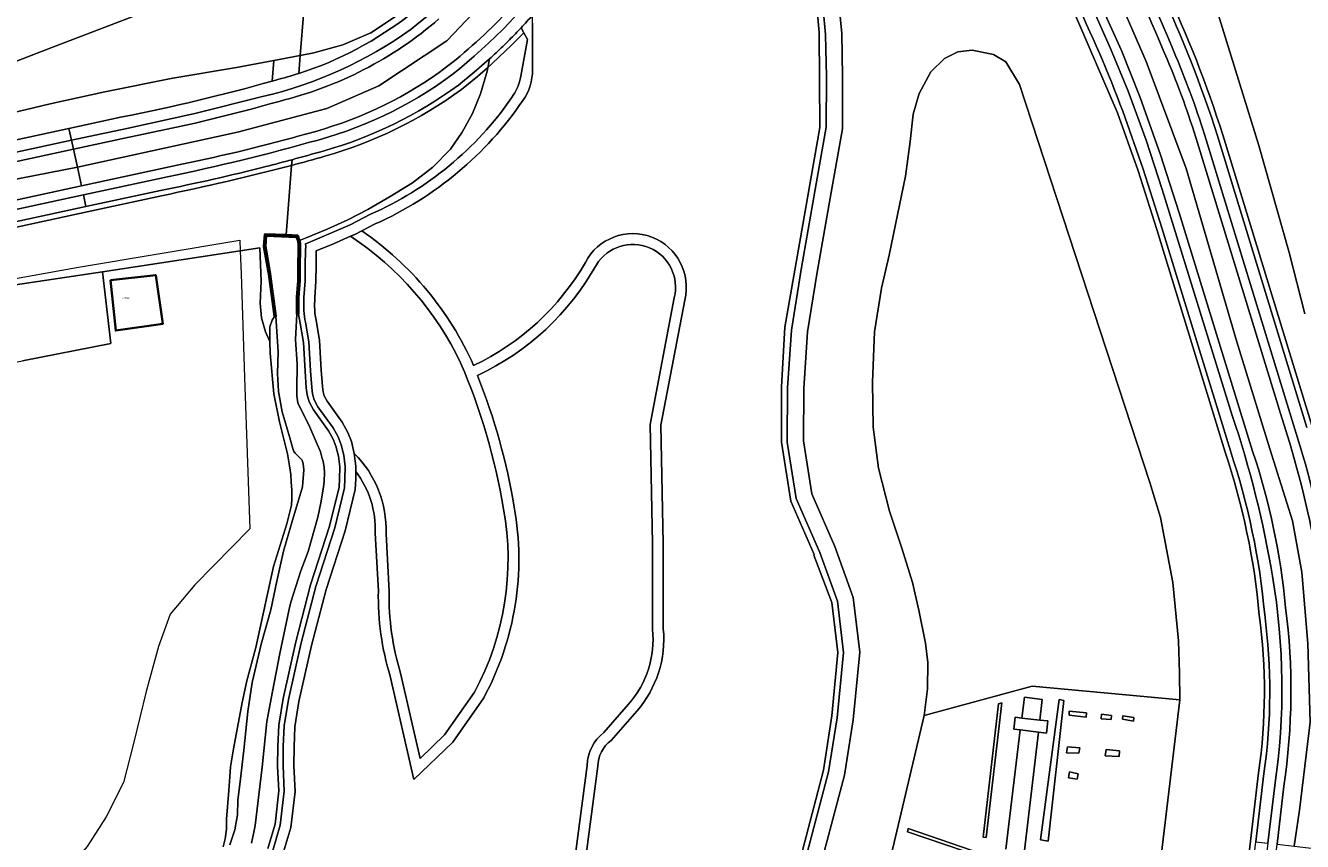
# Model space of a CAD drawing. Header units: metres. Extents: x 197700 to 204338, y 317132 to 325229.
# Tile 475 of 656: x 201886 to 202123, y 319194 to 319345. Entities that reach past the tile are written whole.
import ezdxf
from ezdxf.enums import TextEntityAlignment as Align

# ---------------------------------------------------------------- set-up
doc = ezdxf.new("R2010")
doc.units = ezdxf.units.M
for name, color, linetype, lineweight in [('B-WE-GK-KADEMUUR-GV', 150, 'Continuous', 35), ('B-WE-GR-BEPLANTING_CULTUUR_BOSPLANTSOEN-GV', 90, 'Continuous', 18), ('B-WE-GR-BEPLANTING_CULTUUR_HEESTERS-GV', 90, 'Continuous', 18), ('B-WE-GR-BOS_LOOF-GV', 40, 'Continuous', 13), ('B-WE-IE-TERREINAFSCHEIDING_KUNSTMATIG_HEKWERK-G', 20, 'IE-TERREINAFSCHEIDING-KUNSTMATIG', 18), ('B-WE-OG-BEBOUWING-GV', 7, 'Continuous', 35), ('B-WE-OG-BEBOUWING-T18', 10, 'Continuous', 18), ('B-WE-OG-TERREIN_CULTUURSCHEIDING-GV', 7, 'Continuous', 18), ('B-WE-OG-WATER-GV', 130, 'Continuous', 18), ('B-WE-OG-WATER_SLOOT-GV', 120, 'Continuous', 18), ('B-WE-OG-WEG-GV', 7, 'Continuous', 18), ('B-WE-VH-ONVERHARD-GV', 252, 'Continuous', 18), ('B-WE-VH-VERHARDING_ASFALT-GV', 252, 'Continuous', 18), ('B-WE-VH-VERHARDING_FUNDERING_ZAND-GV', 7, 'Continuous', 18), ('B-WE-VH-VERHARDING_GESLOTEN-GV', 252, 'Continuous', 18), ('B-WE-VH-VERHARDING_OPEN-GV', 252, 'Continuous', 18), ('B-WE-VH-VERHARDING_SIERBESTRATING-GV', 252, 'Continuous', 18), ('B-WE-VH-VERHARDING_TEGEL-GV', 252, 'Continuous', 18)]:
    doc.layers.add(name, color=color, linetype=linetype, lineweight=lineweight)
doc.styles.add('NLCS-ISO-M200-T18', font='NLCS-ISO.ttf', dxfattribs={"height": 0.36})
doc.linetypes.add('IE-TERREINAFSCHEIDING-KUNSTMATIG', pattern='A,4,[82,NLCS.SHX,S=0.75,R=90,X=0,Y=0],4,-2', length=10)

msp = doc.modelspace()

# ---------------------------------------------------------------- linework, layer by layer
at = {"layer": 'B-WE-GK-KADEMUUR-GV'}
msp.add_lwpolyline([(201937.123, 319305.157), (201937.091, 319305.308), (201936.811, 319306.093), (201934.646, 319306.189), (201930.699, 319306.363), (201930.518, 319304.055), (201931.421, 319298.907), (201932.469, 319291.058), (201932.766, 319291.098), (201931.718, 319298.953), (201930.82, 319304.069), (201930.975, 319306.051), (201936.597, 319305.802), (201936.802, 319305.226), (201936.929, 319304.627), (201936.977, 319304.018), (201936.943, 319303.409), (201936.895, 319300.581), (201936.868, 319297.75), (201936.664, 319294.624), (201936.622, 319291.491), (201936.922, 319291.487), (201936.964, 319294.613), (201937.168, 319297.739), (201937.195, 319300.577), (201937.243, 319303.399), (201937.278, 319304.021), (201937.227, 319304.671)], close=True, dxfattribs=at)
at = {"layer": 'B-WE-GR-BEPLANTING_CULTUUR_BOSPLANTSOEN-GV'}
for points in [[(201882.063, 319328.411), (201890.858, 319330.546), (201901.017, 319332.751), (201913.608, 319335.27), (201925.449, 319337.281), (201932.371, 319338.59), (201937.286, 319339.52), (201938.604, 319356.163), (201934.223, 319356.46), (201933.955, 319356.394), (201933.934, 319356.48), (201933.709, 319356.495), (201933.719, 319356.625), (201909.686, 319347.972), (201906.399, 319346.788), (201891.954, 319341.3), (201871.261, 319333.316)], [(201926.129, 319303.226), (201929.768, 319303.778), (201930.021, 319297.64), (201929.85, 319293.502), (201930.084, 319290.822), (201930.842, 319288.221), (201931.653, 319286.396), (201931.633, 319289.129), (201932.059, 319290.366), (201932.469, 319291.058), (201931.421, 319298.907), (201930.518, 319304.055), (201930.699, 319306.363), (201934.646, 319306.189), (201935.669, 319319.105)], [(201911.55, 319313.478), (201897.717, 319310.476), (201776.911, 319284.257)], [(201778.629, 319284.184), (201781.392, 319284.217), (201826.646, 319289.56), (201841.151, 319290.956), (201851.48, 319291.632), (201855.395, 319291.464), (201855.511, 319291.47), (201862.079, 319291.785), (201863.52, 319292.256), (201863.694, 319292.613), (201863.588, 319293.36), (201876.055, 319295.678), (201900.59, 319299.356), (201926.129, 319303.226)]]:
    msp.add_lwpolyline(points, dxfattribs=at)
msp.add_lwpolyline([(201935.669, 319319.105, -0.0133703), (201911.55, 319313.478)], format="xyb", dxfattribs=at)
at = {"layer": 'B-WE-GR-BEPLANTING_CULTUUR_HEESTERS-GV'}
for points in [[(202078.991, 319219.781), (202078.14, 319219.968), (202074.672, 319193.887), (202076.058, 319193.675)], [(202064.582, 319194.34), (202067.502, 319219.319), (202066.877, 319219.137), (202063.986, 319194.41)], [(202079.97, 319217.815), (202079.939, 319217.069), (202083.12, 319216.663), (202083.177, 319217.462)], [(202085.989, 319217.235), (202085.88, 319216.389), (202087.764, 319216.276), (202087.805, 319216.997)], [(202089.903, 319216.925), (202089.844, 319216.33), (202091.89, 319215.959), (202091.962, 319216.64)], [(202079.647, 319211.207), (202079.459, 319210.083), (202081.782, 319210.014), (202081.97, 319210.974)], [(202086.828, 319210.714), (202086.641, 319209.531), (202089.226, 319209.375), (202089.332, 319210.462)], [(202080.05, 319206.522), (202079.836, 319205.441), (202081.44, 319205.165), (202081.665, 319206.171)]]:
    msp.add_lwpolyline(points, close=True, dxfattribs=at)
at = {"layer": 'B-WE-GR-BOS_LOOF-GV'}
for points in [[(201994.889, 319116.089), (202008.026, 319114.552), (202014.22, 319131.024), (202017.655, 319142.955), (202034.363, 319206.823), (202035.93, 319216.915), (202037.033, 319228.697), (202035.929, 319237.998), (202032.563, 319246.754), (202032.617, 319246.877), (202028.319, 319256.8), (202026.576, 319267.728), (202026.575, 319277.99), (202027.214, 319289.092), (202033.72, 319326.141), (202033.544, 319343.785), (202032.557, 319354.924), (202032.092, 319369.842), (202032.142, 319375.073), (202032.409, 319384.064)], [(202036.397, 319383.79), (202036.385, 319383.34), (202036.198, 319370.539), (202036.162, 319368.114), (202036.855, 319353.083), (202037.763, 319343.601), (202037.904, 319335.581), (202037.893, 319325.92), (202035.802, 319314.095), (202033.214, 319299.272), (202031.402, 319288.181), (202030.706, 319277.72), (202030.665, 319267.954), (202032.191, 319258.14), (202036.458, 319248.357), (202039.888, 319238.91), (202041.094, 319228.741), (202039.891, 319216.201), (202038.243, 319205.9), (202034.233, 319190.741), (202031.188, 319178.776), (202022.891, 319141.125)], [(202128.503, 319377.661), (202123.117, 319376.441), (202117.036, 319375.851), (202112.947, 319375.362), (202108.91, 319374.872), (202106.384, 319374.205), (202104.568, 319373.23), (202102.766, 319371.531), (202102.146, 319368.649), (202103.1, 319364.975), (202107.884, 319346.373), (202115.176, 319322.819), (202120.803, 319302.944), (202123.694, 319291.535)], [(202123.694, 319291.535), (202120.803, 319302.944), (202115.176, 319322.819), (202107.884, 319346.373), (202103.1, 319364.975), (202102.146, 319368.649), (202102.766, 319371.531), (202104.568, 319373.23), (202106.384, 319374.205), (202108.91, 319374.872), (202112.947, 319375.362), (202117.036, 319375.851), (202123.117, 319376.441), (202128.503, 319377.661)], [(201938.604, 319356.163), (201937.286, 319339.52), (201939.784, 319339.992), (201945.17, 319341.502), (201950.35, 319343.682), (201955.535, 319347.121)], [(202108.923, 319265.846), (202096.215, 319307.203), (202092.744, 319318.077), (202088.954, 319328.851), (202079.791, 319350.12)], [(201980.378, 319345.479), (201980.378, 319336.864)], [(201978.204, 319335.673), (201979.46, 319342.474), (201978.77, 319343.731)], [(202053.08, 319217.026), (202053.705, 319221.917), (202053.71, 319226.804), (202053.329, 319230.443), (202052.054, 319236.528), (202050.888, 319241.695), (202048.941, 319248.035), (202046.613, 319254.911), (202044.563, 319262.893), (202043.584, 319270.485), (202043.473, 319278.846), (202043.87, 319288.241), (202045.116, 319296.33), (202046.576, 319302.471), (202048.089, 319309.921), (202049.582, 319317.096), (202050.45, 319323.515), (202051.047, 319328.598), (202052.125, 319332.43), (202054.284, 319336.498), (202056.828, 319338.923), (202059.324, 319340.197), (202061.94, 319340.506), (202065.949, 319339.666), (202068.194, 319338.312), (202070.769, 319334.143), (202094.921, 319260.27), (202096.89, 319253.759), (202099.218, 319241.699), (202100.246, 319230.845), (202100.465, 319224.912), (202100.479, 319219.88), (202094.486, 319169.739)], [(201972.091, 319337.29), (201972.006, 319336.841), (201971.861, 319336.168), (201970.752, 319332.397), (201969.226, 319328.723), (201967.334, 319325.252), (201965.128, 319322.093), (201961.902, 319318.759), (201958.1, 319315.876), (201953.988, 319313.309), (201949.834, 319310.922), (201946.111, 319308.997), (201942.258, 319307.295), (201938.353, 319305.683), (201937.123, 319305.157), (201937.227, 319304.671), (201937.278, 319304.021), (201937.243, 319303.399), (201937.195, 319300.577), (201937.168, 319297.739), (201936.964, 319294.613), (201936.922, 319291.487), (201937.268, 319289.808), (201937.859, 319286.251), (201938.184, 319280.892), (201938.395, 319277.811), (201938.551, 319276.491), (201938.913, 319275.199), (201939.704, 319273.756), (201942.54, 319269.846), (201943.398, 319268.287), (201943.89, 319266.971), (201944.348, 319265.11), (201944.588, 319263.131), (201944.57, 319260.955), (201944.508, 319259.4), (201942.701, 319252.128), (201939.18, 319241.226), (201936.459, 319230.694), (201934.088, 319220.166), (201933.269, 319215.171), (201933.113, 319211.258), (201933.071, 319207.618), (201933.305, 319202.982), (201932.59, 319196.832), (201931.241, 319192.307)], [(201934.646, 319306.189), (201936.811, 319306.093), (201937.091, 319305.308), (201937.123, 319305.157), (201938.353, 319305.683), (201942.258, 319307.295), (201946.111, 319308.997), (201949.834, 319310.922), (201953.988, 319313.309), (201958.1, 319315.876), (201961.902, 319318.759), (201965.128, 319322.093), (201967.334, 319325.252), (201969.226, 319328.723), (201970.752, 319332.397), (201971.861, 319336.168), (201972.006, 319336.841), (201972.091, 319337.29), (201970.192, 319335.63), (201967.217, 319333.216)], [(202108.467, 319324.785), (202125.086, 319270.625)], [(201935.669, 319319.105), (201934.646, 319306.189)], [(201937.938, 319292.67), (201937.964, 319294.574), (201938.168, 319297.702), (201938.195, 319300.564), (201938.243, 319303.362), (201938.28, 319304.032), (201938.24, 319304.547), (201938.74, 319304.761), (201942.651, 319306.375), (201946.543, 319308.095), (201950.313, 319310.044)], [(201951.18, 319308.241), (201948.69, 319306.953)], [(201946.613, 319305.939), (201943.437, 319304.536), (201940.24, 319303.217), (201940.195, 319300.537), (201940.167, 319297.627), (201939.963, 319294.495), (201939.941, 319292.86)], [(201922.985, 319192.627), (201923.339, 319194.093), (201923.575, 319195.915), (201923.603, 319197.757), (201924.034, 319203.081), (201924.182, 319205.696), (201924.314, 319207.482), (201924.914, 319210.815), (201926.512, 319219.397), (201927.371, 319223.401), (201929.025, 319229.623), (201930.845, 319237.827), (201932.31, 319244.658), (201934.777, 319252.546), (201935.354, 319254.785), (201935.63, 319256.031), (201935.733, 319257.23), (201935.717, 319258.842), (201935.587, 319260.349), (201935.505, 319261.73), (201935.293, 319263.328), (201934.892, 319265.569), (201933.417, 319271.507), (201932.377, 319276.679), (201931.669, 319284.236), (201931.653, 319286.396), (201930.842, 319288.221), (201930.084, 319290.822), (201929.85, 319293.502), (201930.021, 319297.64), (201929.768, 319303.778), (201926.129, 319303.226), (201900.59, 319299.356), (201902.11, 319286.046), (201885.721, 319282.84)], [(202002.652, 319232.993), (202002.652, 319248.92), (202002.197, 319271.035), (202006.675, 319294.525)], [(202008.629, 319294.092), (202004.201, 319270.867), (202004.652, 319248.941), (202004.652, 319233.091)], [(201940.146, 319290.708), (201940.218, 319290.357), (201940.844, 319286.589), (201941.178, 319281.085), (201941.383, 319278.09), (201941.503, 319277.075), (201941.709, 319276.34), (201942.244, 319275.364), (201945.078, 319271.456), (201946.132, 319269.542), (201946.761, 319267.858), (201947.304, 319265.652)], [(201932.181, 319191.96), (201933.573, 319196.63), (201934.308, 319202.949), (201934.071, 319207.637), (201934.113, 319211.232), (201934.266, 319215.07), (201935.07, 319219.975), (201937.431, 319230.459), (201940.141, 319240.947), (201943.663, 319251.853), (201945.503, 319259.258), (201945.57, 319260.931), (201945.588, 319263.187), (201945.333, 319265.29), (201944.847, 319267.267), (201944.309, 319268.705), (201943.386, 319270.383), (201940.551, 319274.292), (201939.845, 319275.579), (201939.535, 319276.686), (201939.391, 319277.904), (201939.182, 319280.956), (201938.854, 319286.364), (201938.251, 319289.991), (201938.143, 319290.517)], [(201947.581, 319262.312), (201947.57, 319260.883), (201947.493, 319258.974), (201945.588, 319251.304), (201942.062, 319240.389), (201939.375, 319229.989), (201937.034, 319219.593), (201936.259, 319214.867), (201936.112, 319211.181), (201936.072, 319207.676), (201936.314, 319202.884), (201935.54, 319196.226), (201934.061, 319191.266)], [(201951.769, 319240.08), (201951.179, 319250.849)], [(201953.188, 319250.739), (201953.768, 319240.037)], [(201955.891, 319224.884), (201959.519, 319208.993), (201964.066, 319213.379), (201969.608, 319221.343)], [(201971.315, 319220.293), (201965.596, 319212.076), (201958.356, 319205.092), (201953.98, 319224.294)], [(201993.64, 319213.819), (201998.211, 319219.13)], [(201999.721, 319217.818), (201994.999, 319212.331)], [(202053.646, 319132.461), (202060.052, 319131.34), (202057.812, 319132.035), (202036.409, 319138.671), (202042.636, 319173.005), (202053.08, 319217.026)], [(201984.141, 319122.601), (201983.815, 319157.104), (201990.515, 319207.731)], [(201992.515, 319207.594), (201985.816, 319156.982), (201986.133, 319123.55)], [(202103.518, 319107.626), (202113.62, 319193.67), (202115.11, 319206.363)]]:
    msp.add_lwpolyline(points, dxfattribs=at)
for points in [[(202097.762, 319352.073, -0.0335057), (202108.467, 319324.785)], [(201978.77, 319343.731, -0.0069832), (201976.805, 319341.708)], [(201976.805, 319341.708, -0.0041781), (201972.091, 319337.29)], [(201980.378, 319336.864, -0.1536379), (201978.576, 319331.138)], [(201976.503, 319331.67, 0.1101319), (201978.204, 319335.673)], [(201967.217, 319333.216, -0.0896607), (201941.831, 319320.815)], [(201950.313, 319310.044, 0.1394208), (201976.503, 319331.67)], [(201978.576, 319331.138, -0.139295), (201951.18, 319308.241)], [(201941.831, 319320.815, -0.0043027), (201935.669, 319319.105)], [(201967.038, 319282.448, 0.1375843), (201946.613, 319305.939)], [(201948.69, 319306.953, -0.1387849), (201969.453, 319281.979)], [(201990.183, 319301.104, -0.8878325), (202008.629, 319294.092)], [(202006.675, 319294.525, 0.8590527), (201992.238, 319300.674)], [(201969.453, 319281.979, 0.1526223), (201990.183, 319301.104)], [(201992.238, 319300.674, -0.1568026), (201970.171, 319280.106)], [(201938.143, 319290.517, -0.054249), (201937.938, 319292.67)], [(201939.941, 319292.86, 0.0544933), (201940.146, 319290.708)], [(201975.014, 319255.32, 0.0603166), (201967.038, 319282.448)], [(201970.171, 319280.106, -0.0532172), (201976.984, 319255.662)], [(201947.304, 319265.652, -0.207778), (201953.188, 319250.739)], [(202115.253, 319235.625, 0.0582533), (202108.923, 319265.846)], [(201951.179, 319250.849, 0.1738793), (201947.581, 319262.312)], [(201969.608, 319221.343, 0.1696711), (201975.014, 319255.32)], [(201976.984, 319255.662, -0.170141), (201971.315, 319220.293)], [(201953.98, 319224.294, -0.0804968), (201951.769, 319240.08)], [(201953.768, 319240.037, 0.0804662), (201955.891, 319224.884)], [(202115.11, 319206.363, 0.0695448), (202115.253, 319235.625)], [(201998.211, 319219.13, 0.2080407), (202002.652, 319232.993)], [(202004.652, 319233.091, -0.2065811), (201999.721, 319217.818)], [(201990.515, 319207.731, -0.2341101), (201993.64, 319213.819)], [(201994.999, 319212.331, 0.2491067), (201992.515, 319207.594)]]:
    msp.add_lwpolyline(points, format="xyb", dxfattribs=at)
for points in [[(202100.479, 319219.88), (202100.465, 319224.912), (202100.246, 319230.845), (202099.218, 319241.699), (202096.89, 319253.759), (202094.921, 319260.27), (202070.769, 319334.143), (202068.194, 319338.312), (202065.949, 319339.666), (202061.94, 319340.506), (202059.324, 319340.197), (202056.828, 319338.923), (202054.284, 319336.498), (202052.125, 319332.43), (202051.047, 319328.598), (202050.45, 319323.515), (202049.582, 319317.096), (202048.089, 319309.921), (202046.576, 319302.471), (202045.116, 319296.33), (202043.87, 319288.241), (202043.473, 319278.846), (202043.584, 319270.485), (202044.563, 319262.893), (202046.613, 319254.911), (202048.941, 319248.035), (202050.888, 319241.695), (202052.054, 319236.528), (202053.329, 319230.443), (202053.71, 319226.804), (202053.705, 319221.917), (202053.08, 319217.026), (202073.109, 319222.459)], [(201902.053, 319297.81), (201910.448, 319298.743), (201911.765, 319289.667), (201903.04, 319288.439)]]:
    msp.add_lwpolyline(points, close=True, dxfattribs=at)
at = {"layer": 'B-WE-IE-TERREINAFSCHEIDING_KUNSTMATIG_HEKWERK-G'}
for points in [[(201855.511, 319291.47), (201855.387, 319293.43), (201865.451, 319295.087), (201876.805, 319296.741), (201896.124, 319300.203), (201926.059, 319305.232), (201926.129, 319303.226)], [(201926.129, 319303.226), (201926.276, 319298.999)], [(201926.276, 319298.999), (201926.946, 319279.735), (201927.885, 319251.667), (201917.721, 319241.238), (201913.141, 319235.828), (201910.962, 319229.773), (201908.684, 319221.424), (201906.316, 319211.816), (201904.453, 319204.545), (201901.254, 319198.206), (201897.752, 319192.663), (201886.265, 319179.461), (201882.435, 319177.888), (201879.405, 319177.894), (201854.222, 319178.845)], [(202100.479, 319219.88), (202073.109, 319222.459), (202053.08, 319217.026)], [(202090.185, 319131.114), (202094.486, 319169.739), (202100.479, 319219.88)], [(202053.08, 319217.026), (202042.636, 319173.005), (202036.409, 319138.671), (202057.812, 319132.035)]]:
    msp.add_lwpolyline(points, dxfattribs=at)
at = {"layer": 'B-WE-OG-BEBOUWING-GV'}
msp.add_lwpolyline([(201902.053, 319297.81), (201903.04, 319288.439), (201911.765, 319289.667), (201910.448, 319298.743)], close=True, dxfattribs=at)
at = {"layer": 'B-WE-OG-TERREIN_CULTUURSCHEIDING-GV'}
for points in [[(201986.839, 319383.77), (201986.575, 319383.861), (201982.638, 319379.034), (201981.612, 319377.715), (201965.712, 319357.275), (201960.384, 319351.318), (201955.535, 319347.121), (201950.35, 319343.682), (201945.17, 319341.502), (201939.784, 319339.992), (201937.286, 319339.52), (201937.021, 319336.177)], [(202032.434, 319384.891), (202032.409, 319384.064), (202032.142, 319375.073), (202032.092, 319369.842), (202032.557, 319354.924), (202033.544, 319343.785), (202033.72, 319326.141), (202027.214, 319289.092), (202026.575, 319277.99), (202026.576, 319267.728), (202028.319, 319256.8), (202032.617, 319246.877), (202032.563, 319246.754), (202035.929, 319237.998), (202037.033, 319228.697), (202035.93, 319216.915), (202034.363, 319206.823), (202017.655, 319142.955)], [(202031.33, 319191.495), (202035.305, 319206.522), (202036.914, 319216.582), (202038.077, 319228.707), (202036.95, 319238.212), (202033.671, 319247.244), (202029.286, 319257.296), (202027.664, 319267.729), (202027.707, 319277.825), (202028.418, 319288.523), (202030.256, 319299.772), (202032.847, 319314.614), (202034.893, 319326.185), (202034.904, 319335.557), (202034.765, 319343.431), (202033.861, 319352.871), (202033.161, 319368.067), (202033.197, 319370.539), (202033.386, 319383.403), (202033.427, 319384.894)], [(202079.791, 319350.12), (202088.954, 319328.851), (202092.744, 319318.077), (202096.215, 319307.203), (202108.923, 319265.846)], [(202084.145, 319348.576), (202087.658, 319340.774), (202090.898, 319332.854), (202094.235, 319323.797), (202097.249, 319314.629), (202110.247, 319272.673)], [(202114.01, 319266.062), (202100.395, 319310.312), (202096.946, 319321.053), (202093.165, 319331.683), (202089.649, 319340.418), (202085.811, 319349.016)], [(201978.77, 319343.731), (201978.264, 319344.653)], [(201932.085, 319334.769), (201932.371, 319338.59), (201925.449, 319337.281), (201913.608, 319335.27), (201901.017, 319332.751), (201890.858, 319330.546), (201882.063, 319328.411), (201871.737, 319325.591), (201860.75, 319322.695), (201846.764, 319318.941), (201834.725, 319315.598), (201813.092, 319310.542), (201786.763, 319304.17), (201806.797, 319310.847), (201812.48, 319312.757), (201836.315, 319320.768), (201836.463, 319321.3), (201829.251, 319318.951), (201812.114, 319314.079), (201800.518, 319310.783), (201786.725, 319306.832), (201783.825, 319305.463), (201781.352, 319303.547)], [(201937.021, 319336.177), (201937.286, 319339.52), (201932.371, 319338.59), (201932.085, 319334.769), (201932.726, 319334.952)], [(201967.217, 319333.216), (201970.192, 319335.63), (201972.091, 319337.29), (201972.135, 319337.519), (201972.258, 319338.199), (201972.384, 319338.874), (201969.548, 319336.395), (201966.625, 319334.022)], [(201972.384, 319338.874), (201972.258, 319338.199), (201972.135, 319337.519), (201972.091, 319337.29)], [(202109.879, 319266.14), (202097.169, 319307.502), (202093.692, 319318.395), (202089.897, 319329.183)], [(201894.354, 319325.969), (201904.199, 319328.103)], [(201785.116, 319302.29), (201894.354, 319325.969)], [(202107.482, 319324.61), (202124.101, 319270.45)], [(202125.086, 319270.625), (202108.467, 319324.785)], [(201935.753, 319320.163), (201935.669, 319319.105)], [(201935.669, 319319.105), (201935.753, 319320.163)], [(201911.355, 319314.459), (201897.505, 319311.453), (201778.118, 319285.542)], [(201776.911, 319284.257), (201897.717, 319310.476), (201911.55, 319313.478)], [(202094.486, 319169.739), (202100.479, 319219.88), (202073.109, 319222.459), (202053.08, 319217.026), (202042.636, 319173.005)], [(202068.187, 319192.21), (202070.9, 319214.314), (202069.711, 319214.46), (202069.959, 319216.667), (202071.172, 319216.531), (202071.648, 319220.408), (202074.958, 319219.99), (202074.513, 319216.156), (202076.038, 319215.985), (202075.783, 319213.715), (202074.251, 319213.903), (202071.696, 319191.916)], [(202115.11, 319206.363), (202113.62, 319193.67), (202103.518, 319107.626)], [(202104.508, 319107.482), (202114.613, 319193.553), (202116.1, 319206.22)], [(202118.108, 319204.019), (202116.848, 319193.29), (202106.773, 319107.532)], [(202108.71, 319109.614), (202118.537, 319193.092), (202119.81, 319203.906)], [(202067.845, 319189.316), (202049.965, 319195.42), (202050.084, 319196.013), (202067.917, 319189.926)]]:
    msp.add_lwpolyline(points, dxfattribs=at)
for points in [[(202089.897, 319329.183, 0.0242424), (202080.722, 319350.484)], [(202096.858, 319351.646, -0.0335106), (202107.482, 319324.61)], [(202108.467, 319324.785, 0.0335057), (202097.762, 319352.073)], [(201937.021, 319336.177, 0.0886756), (201957.724, 319347.174)], [(201978.264, 319344.653, -0.0076851), (201976.097, 319342.414)], [(201976.805, 319341.708, 0.0069832), (201978.77, 319343.731)], [(201972.091, 319337.29, 0.0041781), (201976.805, 319341.708)], [(201976.097, 319342.414, -0.008371), (201973.613, 319340.007)], [(201973.613, 319340.007, -0.004158), (201972.384, 319338.874)], [(201932.726, 319334.952, 0.0167619), (201937.021, 319336.177)], [(201904.199, 319328.103, 0.020981), (201932.085, 319334.769)], [(201966.625, 319334.022, -0.0896676), (201941.555, 319321.776)], [(201941.831, 319320.815, 0.0896607), (201967.217, 319333.216)], [(201941.555, 319321.776, -0.0040356), (201935.753, 319320.163)], [(201911.55, 319313.478, 0.0133703), (201935.669, 319319.105)], [(201935.753, 319320.163, -0.0033268), (201930.898, 319318.89)], [(201935.669, 319319.105, 0.0043027), (201941.831, 319320.815)], [(201930.898, 319318.89, -0.0133753), (201911.355, 319314.459)], [(202110.247, 319272.673, -0.040746), (202117.685, 319242.83)], [(202108.923, 319265.846, -0.0582533), (202115.253, 319235.625)], [(202116.249, 319235.715, 0.0582416), (202109.879, 319266.14)], [(202120.135, 319237.038, 0.0577805), (202114.01, 319266.062)], [(202117.685, 319242.83, -0.0801574), (202118.108, 319204.019)], [(202119.81, 319203.906, 0.068967), (202120.135, 319237.038)], [(202115.253, 319235.625, -0.0695448), (202115.11, 319206.363)], [(202116.1, 319206.22, 0.0695373), (202116.249, 319235.715)]]:
    msp.add_lwpolyline(points, format="xyb", dxfattribs=at)
for points in [[(202071.172, 319216.531), (202074.513, 319216.156), (202074.958, 319219.99), (202071.648, 319220.408)], [(202078.991, 319219.781), (202076.058, 319193.675), (202074.672, 319193.887), (202078.14, 319219.968)], [(202066.877, 319219.137), (202067.502, 319219.319), (202064.582, 319194.34), (202063.986, 319194.41)], [(202079.97, 319217.815), (202083.177, 319217.462), (202083.12, 319216.663), (202079.939, 319217.069)], [(202085.989, 319217.235), (202087.805, 319216.997), (202087.764, 319216.276), (202085.88, 319216.389)], [(202089.903, 319216.925), (202091.962, 319216.64), (202091.89, 319215.959), (202089.844, 319216.33)], [(202079.647, 319211.207), (202081.97, 319210.974), (202081.782, 319210.014), (202079.459, 319210.083)], [(202086.828, 319210.714), (202089.332, 319210.462), (202089.226, 319209.375), (202086.641, 319209.531)], [(202080.05, 319206.522), (202081.665, 319206.171), (202081.44, 319205.165), (202079.836, 319205.441)], [(202050.084, 319196.013), (202049.965, 319195.42), (202067.845, 319189.316), (202067.917, 319189.926)]]:
    msp.add_lwpolyline(points, close=True, dxfattribs=at)
at = {"layer": 'B-WE-OG-WATER-GV'}
msp.add_lwpolyline([(201928.206, 319193.268), (201928.624, 319195.013), (201928.909, 319196.56), (201930.202, 319207.422), (201931.09, 319215.89), (201932.145, 319221.454), (201933.464, 319228.534), (201935.218, 319236.748), (201935.534, 319238.049), (201937.364, 319243.83), (201938.72, 319247.43), (201940.541, 319253.795), (201941.094, 319256.442), (201941.566, 319259.389), (201941.687, 319260.499), (201941.766, 319262.112), (201941.735, 319263.038), (201941.506, 319264.21), (201941.31, 319264.669), (201941.001, 319265.952), (201939.038, 319270.541), (201936.852, 319275.029), (201936.66, 319276.304), (201936.637, 319277.594), (201936.688, 319282.181), (201936.406, 319286.76), (201936.622, 319291.491), (201936.664, 319294.624), (201936.868, 319297.75), (201936.895, 319300.581), (201936.943, 319303.409), (201936.977, 319304.018), (201936.929, 319304.627), (201936.802, 319305.226), (201936.597, 319305.802), (201930.975, 319306.051), (201930.82, 319304.069), (201931.718, 319298.953), (201932.766, 319291.098), (201933.17, 319284.523), (201933.054, 319280.491), (201933.252, 319277.135), (201933.921, 319273.39), (201935.357, 319268.513), (201935.917, 319266.553), (201936.099, 319266.026), (201936.299, 319265.676), (201936.937, 319265.05), (201937.617, 319264.383), (201937.715, 319264.14), (201937.802, 319263.737), (201937.948, 319262.588), (201937.678, 319259.425), (201935.732, 319252.826), (201934.137, 319247.505), (201932.896, 319241.928), (201931.788, 319236.591), (201930.015, 319230.242), (201928.365, 319223.107), (201927.537, 319217.721), (201926.778, 319210.573), (201926.11, 319204.671), (201925.696, 319201.265), (201925.63, 319198.537), (201925.127, 319195.804), (201924.188, 319192.988)], dxfattribs=at)
at = {"layer": 'B-WE-OG-WATER_SLOOT-GV'}
for points in [[(201924.188, 319192.988), (201925.127, 319195.804), (201925.63, 319198.537), (201925.696, 319201.265), (201926.11, 319204.671), (201926.778, 319210.573), (201927.537, 319217.721), (201928.365, 319223.107), (201930.015, 319230.242), (201931.788, 319236.591), (201932.896, 319241.928), (201934.137, 319247.505), (201935.732, 319252.826), (201937.678, 319259.425), (201937.948, 319262.588), (201937.802, 319263.737), (201937.715, 319264.14), (201937.617, 319264.383), (201936.937, 319265.05), (201936.299, 319265.676), (201936.099, 319266.026), (201935.917, 319266.553), (201935.357, 319268.513), (201933.921, 319273.39), (201933.252, 319277.135), (201933.054, 319280.491), (201933.17, 319284.523), (201932.766, 319291.098), (201932.469, 319291.058), (201932.059, 319290.366), (201931.633, 319289.129), (201931.653, 319286.396), (201931.669, 319284.236), (201932.377, 319276.679), (201933.417, 319271.507), (201934.892, 319265.569), (201935.293, 319263.328), (201935.505, 319261.73), (201935.587, 319260.349), (201935.717, 319258.842), (201935.733, 319257.23), (201935.63, 319256.031), (201935.354, 319254.785), (201934.777, 319252.546), (201932.31, 319244.658), (201930.845, 319237.827), (201929.025, 319229.623), (201927.371, 319223.401), (201926.512, 319219.397), (201924.914, 319210.815), (201924.314, 319207.482), (201924.182, 319205.696), (201924.034, 319203.081), (201923.603, 319197.757), (201923.575, 319195.915), (201923.339, 319194.093), (201922.985, 319192.627)], [(201931.241, 319192.307), (201932.59, 319196.832), (201933.305, 319202.982), (201933.071, 319207.618), (201933.113, 319211.258), (201933.269, 319215.171), (201934.088, 319220.166), (201936.459, 319230.694), (201939.18, 319241.226), (201942.701, 319252.128), (201944.508, 319259.4), (201944.57, 319260.955), (201944.588, 319263.131), (201944.348, 319265.11), (201943.89, 319266.971), (201943.398, 319268.287), (201942.54, 319269.846), (201939.704, 319273.756), (201938.913, 319275.199), (201938.551, 319276.491), (201938.395, 319277.811), (201938.184, 319280.892), (201937.859, 319286.251), (201937.268, 319289.808), (201936.922, 319291.487), (201936.622, 319291.491), (201936.406, 319286.76), (201936.688, 319282.181), (201936.637, 319277.594), (201936.66, 319276.304), (201936.852, 319275.029), (201939.038, 319270.541), (201941.001, 319265.952), (201941.31, 319264.669), (201941.506, 319264.21), (201941.735, 319263.038), (201941.766, 319262.112), (201941.687, 319260.499), (201941.566, 319259.389), (201941.094, 319256.442), (201940.541, 319253.795), (201938.72, 319247.43), (201937.364, 319243.83), (201935.534, 319238.049), (201935.218, 319236.748), (201933.464, 319228.534), (201932.145, 319221.454), (201931.09, 319215.89), (201930.202, 319207.422), (201928.909, 319196.56), (201928.624, 319195.013), (201928.206, 319193.268)]]:
    msp.add_lwpolyline(points, dxfattribs=at)
at = {"layer": 'B-WE-OG-WEG-GV'}
for points in [[(201984.876, 319358.965, -0.0812412), (201963.06, 319336.358)], [(201965.38, 319335.9, 0.0705815), (201985.355, 319356.828)], [(201963.06, 319336.358, -0.0920262), (201938.494, 319324.985)], [(201938.799, 319323.332, 0.0978094), (201965.38, 319335.9)], [(201938.494, 319324.985, -0.0186166), (201915.319, 319319.329)], [(201910.905, 319316.639, 0.01845), (201938.799, 319323.332)]]:
    msp.add_lwpolyline(points, format="xyb", dxfattribs=at)
msp.add_lwpolyline([(201915.319, 319319.329), (201896.674, 319315.283), (201778.502, 319289.638), (201777.958, 319289.374), (201777.189, 319289.002), (201776.025, 319288.126), (201775.843, 319287.779), (201775.835, 319287.389), (201897.031, 319313.635), (201910.905, 319316.639)], dxfattribs=at)
at = {"layer": 'B-WE-VH-ONVERHARD-GV'}
for points in [[(202036.198, 319370.539), (202033.197, 319370.539), (202033.161, 319368.067), (202033.861, 319352.871), (202034.765, 319343.431), (202034.904, 319335.557), (202034.893, 319326.185), (202032.847, 319314.614), (202030.256, 319299.772), (202028.418, 319288.523), (202027.707, 319277.825), (202027.664, 319267.729), (202029.286, 319257.296), (202033.671, 319247.244), (202036.95, 319238.212), (202038.077, 319228.707), (202036.914, 319216.582), (202035.305, 319206.522), (202031.33, 319191.495), (202028.304, 319179.607), (202020.444, 319146.184), (202019.287, 319142.041), (202017.93, 319137.711), (202017.883, 319137.591)], [(202022.891, 319141.125), (202031.188, 319178.776), (202034.233, 319190.741), (202038.243, 319205.9), (202039.891, 319216.201), (202041.094, 319228.741), (202039.888, 319238.91), (202036.458, 319248.357), (202032.191, 319258.14), (202030.665, 319267.954), (202030.706, 319277.72), (202031.402, 319288.181), (202033.214, 319299.272), (202035.802, 319314.095), (202037.893, 319325.92), (202037.904, 319335.581), (202037.763, 319343.601), (202036.855, 319353.083), (202036.162, 319368.114), (202036.198, 319370.539)]]:
    msp.add_lwpolyline(points, dxfattribs=at)
at = {"layer": 'B-WE-VH-VERHARDING_ASFALT-GV'}
for points in [[(201905.549, 319324.371), (201895.189, 319322.124), (201895.91, 319318.8), (201925.64, 319325.246), (201942.218, 319329.677), (201951.827, 319333.897), (201964.498, 319342.231), (201977.661, 319356.134), (201987.541, 319369.059), (201995.538, 319379.047), (202004.712, 319385.863), (202013.298, 319390.328), (202022.298, 319392.306), (202031.665, 319393.599), (202031.565, 319397.804), (202030.51, 319397.758)], [(202036.709, 319397.869), (202036.426, 319397.877), (202033.466, 319397.886), (202031.565, 319397.804), (202031.665, 319393.599), (202037.518, 319393.698), (202044.908, 319392.604), (202051.568, 319390.326), (202059.322, 319387.227), (202068.609, 319381.539), (202079.686, 319368.646), (202084.97, 319359.813), (202094.233, 319338.381), (202101.653, 319318.498), (202111.077, 319286.325), (202117.194, 319266.493), (202121.384, 319253.117), (202123.153, 319243.616), (202124.259, 319230.358), (202124.701, 319215.775), (202122.711, 319199.423), (202121.698, 319192.721), (202125.452, 319192.28), (202126.738, 319203.24)], [(202031.779, 319388.834), (202031.665, 319393.599), (202022.298, 319392.306), (202013.298, 319390.328), (202004.712, 319385.863), (201995.538, 319379.047), (201987.541, 319369.059), (201977.661, 319356.134), (201964.498, 319342.231), (201951.827, 319333.897), (201942.218, 319329.677), (201925.64, 319325.246), (201895.91, 319318.8), (201896.674, 319315.283), (201915.319, 319319.329)], [(202119.81, 319203.906), (202118.537, 319193.092), (202121.698, 319192.721), (202122.711, 319199.423), (202124.701, 319215.775), (202124.259, 319230.358), (202123.153, 319243.616), (202121.384, 319253.117), (202117.194, 319266.493), (202111.077, 319286.325), (202101.653, 319318.498), (202094.233, 319338.381), (202084.97, 319359.813), (202079.686, 319368.646), (202068.609, 319381.539), (202059.322, 319387.227), (202051.568, 319390.326), (202044.908, 319392.604), (202037.518, 319393.698), (202031.665, 319393.599), (202031.779, 319388.834)], [(202085.811, 319349.016), (202089.649, 319340.418), (202093.165, 319331.683), (202096.946, 319321.053), (202100.395, 319310.312), (202114.01, 319266.062)], [(201773.342, 319299.795), (201766.345, 319299.602), (201766.334, 319299.574), (201767.313, 319292.044), (201790.4, 319295.847), (201882.645, 319316.153), (201895.91, 319318.8), (201895.189, 319322.124), (201789.594, 319299.219), (201788.137, 319299.274), (201786.724, 319299.628)], [(202119.46, 319272.231), (202103.772, 319323.311)], [(201855.686, 319288.711), (201862.619, 319288.682), (201863.703, 319288.306), (201864.464, 319287.16), (201866.387, 319278.845), (201885.721, 319282.84), (201902.11, 319286.046), (201900.59, 319299.356), (201876.055, 319295.678), (201863.588, 319293.36), (201863.694, 319292.613), (201863.52, 319292.256), (201862.079, 319291.785), (201855.511, 319291.47), (201855.395, 319291.464), (201851.48, 319291.632), (201841.151, 319290.956), (201826.646, 319289.56), (201781.392, 319284.217), (201778.629, 319284.184)]]:
    msp.add_lwpolyline(points, dxfattribs=at)
for points in [[(202098.141, 319338.816, 0.0153619), (202086.059, 319365.458)], [(201963.06, 319336.358, 0.0812412), (201984.876, 319358.965)], [(201962.981, 319346.283, -0.118972), (201933.336, 319330.993)], [(202103.772, 319323.311, 0.0256942), (202098.141, 319338.816)], [(201938.494, 319324.985, 0.0920262), (201963.06, 319336.358)], [(201933.336, 319330.993, -0.021661), (201905.549, 319324.371)], [(201915.319, 319319.329, 0.0186166), (201938.494, 319324.985)], [(202125.847, 319246.963, 0.033129), (202119.46, 319272.231)], [(202114.01, 319266.062, -0.0577805), (202120.135, 319237.038)], [(202120.135, 319237.038, -0.068967), (202119.81, 319203.906)]]:
    msp.add_lwpolyline(points, format="xyb", dxfattribs=at)
msp.add_lwpolyline([(201767.313, 319292.044), (201767.889, 319287.611), (201777.958, 319289.374), (201778.502, 319289.638), (201896.674, 319315.283), (201895.91, 319318.8), (201882.645, 319316.153), (201790.4, 319295.847)], close=True, dxfattribs=at)
at = {"layer": 'B-WE-VH-VERHARDING_FUNDERING_ZAND-GV'}
for points in [[(201980.378, 319346.975, -0.007711), (201978.264, 319344.653)], [(201978.576, 319331.138, 0.1536379), (201980.378, 319336.864)], [(201978.204, 319335.673, -0.1101319), (201976.503, 319331.67)], [(201976.503, 319331.67, -0.1394208), (201950.313, 319310.044)], [(201951.18, 319308.241, 0.139295), (201978.576, 319331.138)], [(201946.613, 319305.939, -0.1375843), (201967.038, 319282.448)], [(201969.453, 319281.979, 0.1387849), (201948.69, 319306.953)], [(202008.629, 319294.092, 0.8878325), (201990.183, 319301.104)], [(201992.238, 319300.674, -0.8590527), (202006.675, 319294.525)], [(201990.183, 319301.104, -0.1526223), (201969.453, 319281.979)], [(201970.171, 319280.106, 0.1568026), (201992.238, 319300.674)], [(201937.938, 319292.67, 0.054249), (201938.143, 319290.517)], [(201940.146, 319290.708, -0.0544933), (201939.941, 319292.86)], [(201967.038, 319282.448, -0.0603166), (201975.014, 319255.32)], [(201976.984, 319255.662, 0.0532172), (201970.171, 319280.106)], [(201953.188, 319250.739, 0.207778), (201947.304, 319265.652)], [(201947.581, 319262.312, -0.1738793), (201951.179, 319250.849)], [(201975.014, 319255.32, -0.1696711), (201969.608, 319221.343)], [(201971.315, 319220.293, 0.170141), (201976.984, 319255.662)], [(201951.769, 319240.08, 0.0804968), (201953.98, 319224.294)], [(201955.891, 319224.884, -0.0804662), (201953.768, 319240.037)], [(202002.652, 319232.993, -0.2080407), (201998.211, 319219.13)], [(201999.721, 319217.818, 0.2065811), (202004.652, 319233.091)], [(201993.64, 319213.819, 0.2341101), (201990.515, 319207.731)], [(201992.515, 319207.594, -0.2491067), (201994.999, 319212.331)]]:
    msp.add_lwpolyline(points, format="xyb", dxfattribs=at)
for points in [[(201980.378, 319336.864), (201980.378, 319345.479), (201980.378, 319346.975)], [(201978.264, 319344.653), (201978.77, 319343.731), (201979.46, 319342.474), (201978.204, 319335.673)], [(201950.313, 319310.044), (201946.543, 319308.095), (201942.651, 319306.375), (201938.74, 319304.761), (201938.24, 319304.547), (201938.28, 319304.032), (201938.243, 319303.362), (201938.195, 319300.564), (201938.168, 319297.702), (201937.964, 319294.574), (201937.938, 319292.67)], [(201946.613, 319305.939), (201947.407, 319306.29), (201948.69, 319306.953), (201951.18, 319308.241)], [(201939.941, 319292.86), (201939.963, 319294.495), (201940.167, 319297.627), (201940.195, 319300.537), (201940.24, 319303.217), (201943.437, 319304.536), (201946.613, 319305.939)], [(201948.69, 319306.953), (201947.407, 319306.29), (201946.613, 319305.939)], [(202006.675, 319294.525), (202002.197, 319271.035), (202002.652, 319248.92), (202002.652, 319232.993)], [(202004.652, 319233.091), (202004.652, 319248.941), (202004.201, 319270.867), (202008.629, 319294.092)], [(201934.061, 319191.266), (201935.54, 319196.226), (201936.314, 319202.884), (201936.072, 319207.676), (201936.112, 319211.181), (201936.259, 319214.867), (201937.034, 319219.593), (201939.375, 319229.989), (201942.062, 319240.389), (201945.588, 319251.304), (201947.493, 319258.974), (201947.57, 319260.883), (201947.581, 319262.312), (201947.589, 319263.3), (201947.304, 319265.652), (201946.761, 319267.858), (201946.132, 319269.542), (201945.078, 319271.456), (201942.244, 319275.364), (201941.709, 319276.34), (201941.503, 319277.075), (201941.383, 319278.09), (201941.178, 319281.085), (201940.844, 319286.589), (201940.218, 319290.357), (201940.146, 319290.708)], [(201938.143, 319290.517), (201938.251, 319289.991), (201938.854, 319286.364), (201939.182, 319280.956), (201939.391, 319277.904), (201939.535, 319276.686), (201939.845, 319275.579), (201940.551, 319274.292), (201943.386, 319270.383), (201944.309, 319268.705), (201944.847, 319267.267), (201945.333, 319265.29), (201945.588, 319263.187), (201945.57, 319260.931), (201945.503, 319259.258), (201943.663, 319251.853), (201940.141, 319240.947), (201937.431, 319230.459), (201935.07, 319219.975), (201934.266, 319215.07), (201934.113, 319211.232), (201934.071, 319207.637), (201934.308, 319202.949), (201933.573, 319196.63), (201932.181, 319191.96)], [(201947.304, 319265.652), (201947.589, 319263.3), (201947.581, 319262.312)], [(201951.179, 319250.849), (201951.769, 319240.08)], [(201953.768, 319240.037), (201953.188, 319250.739)], [(201969.608, 319221.343), (201964.066, 319213.379), (201959.519, 319208.993), (201955.891, 319224.884)], [(201953.98, 319224.294), (201958.356, 319205.092), (201965.596, 319212.076), (201971.315, 319220.293)], [(201998.211, 319219.13), (201993.64, 319213.819)], [(201994.999, 319212.331), (201999.721, 319217.818)], [(201990.515, 319207.731), (201983.815, 319157.104), (201984.141, 319122.601)], [(201986.133, 319123.55), (201985.816, 319156.982), (201992.515, 319207.594)]]:
    msp.add_lwpolyline(points, dxfattribs=at)
at = {"layer": 'B-WE-VH-VERHARDING_GESLOTEN-GV'}
msp.add_lwpolyline([(201871.261, 319333.316), (201891.954, 319341.3), (201906.399, 319346.788), (201909.686, 319347.972), (201890.584, 319351.32), (201889.696, 319347.433), (201874.107, 319350.993)], dxfattribs=at)
at = {"layer": 'B-WE-VH-VERHARDING_OPEN-GV'}
msp.add_lwpolyline([(202071.696, 319191.916), (202074.251, 319213.903), (202070.9, 319214.314), (202068.187, 319192.21)], dxfattribs=at)
at = {"layer": 'B-WE-VH-VERHARDING_SIERBESTRATING-GV'}
msp.add_lwpolyline([(202071.172, 319216.531), (202069.959, 319216.667), (202069.711, 319214.46), (202070.9, 319214.314), (202074.251, 319213.903), (202075.783, 319213.715), (202076.038, 319215.985), (202074.513, 319216.156)], close=True, dxfattribs=at)
at = {"layer": 'B-WE-VH-VERHARDING_TEGEL-GV'}
for points in [[(202086.205, 319368.824, -0.0199649), (202099.776, 319339.321)], [(202099.776, 319339.321, 0.0199649), (202086.205, 319368.824)], [(201978.12, 319365.976, -0.0825286), (201957.833, 319344.4)], [(201957.833, 319344.4, 0.0825286), (201978.12, 319365.976)], [(202086.059, 319365.458, -0.0153619), (202098.141, 319338.816)], [(201985.355, 319356.828, -0.0705815), (201965.38, 319335.9)], [(202080.722, 319350.484, -0.0242424), (202089.897, 319329.183)], [(202107.482, 319324.61, 0.0335106), (202096.858, 319351.646)], [(201933.336, 319330.993, 0.118972), (201962.981, 319346.283)], [(201957.724, 319347.174, -0.0886756), (201937.021, 319336.177)], [(201978.264, 319344.653, 0.007711), (201980.378, 319346.975)], [(201957.833, 319344.4, -0.0990784), (201930.283, 319331.876)], [(201930.283, 319331.876, 0.0990784), (201957.833, 319344.4)], [(201976.097, 319342.414, 0.0076851), (201978.264, 319344.653)], [(201973.613, 319340.007, 0.008371), (201976.097, 319342.414)], [(201972.384, 319338.874, 0.004158), (201973.613, 319340.007)], [(202098.141, 319338.816, -0.0256942), (202103.772, 319323.311)], [(202099.776, 319339.321, -0.0276051), (202105.372, 319323.836)], [(202105.372, 319323.836, 0.0276051), (202099.776, 319339.321)], [(201937.021, 319336.177, -0.0167619), (201932.726, 319334.952)], [(201965.38, 319335.9, -0.0978094), (201938.799, 319323.332)], [(201932.085, 319334.769, -0.020981), (201904.199, 319328.103)], [(201941.555, 319321.776, 0.0896676), (201966.625, 319334.022)], [(201905.549, 319324.371, 0.021661), (201933.336, 319330.993)], [(201938.799, 319323.332, -0.01845), (201910.905, 319316.639)], [(201935.753, 319320.163, 0.0040356), (201941.555, 319321.776)], [(201930.898, 319318.89, 0.0033268), (201935.753, 319320.163)], [(201911.355, 319314.459, 0.0133753), (201930.898, 319318.89)], [(202117.685, 319242.83, 0.040746), (202110.247, 319272.673)], [(202119.46, 319272.231, -0.033129), (202125.847, 319246.963)], [(202121.852, 319270.124, -0.0414867), (202127.998, 319243.856)], [(202127.998, 319243.856, 0.0414867), (202121.852, 319270.124)], [(202109.879, 319266.14, -0.0582416), (202116.249, 319235.715)], [(202118.108, 319204.019, 0.0801574), (202117.685, 319242.83)], [(202116.249, 319235.715, -0.0695373), (202116.1, 319206.22)]]:
    msp.add_lwpolyline(points, format="xyb", dxfattribs=at)
for points in [[(202110.247, 319272.673), (202097.249, 319314.629), (202094.235, 319323.797), (202090.898, 319332.854), (202087.658, 319340.774), (202084.145, 319348.576)], [(201966.625, 319334.022), (201969.548, 319336.395), (201972.384, 319338.874)], [(201932.726, 319334.952), (201932.085, 319334.769)], [(201904.199, 319328.103), (201894.354, 319325.969), (201894.833, 319323.764), (201905.073, 319325.982), (201917.723, 319328.735), (201930.283, 319331.876)], [(201930.283, 319331.876), (201917.723, 319328.735), (201905.073, 319325.982), (201894.833, 319323.764), (201895.189, 319322.124), (201905.549, 319324.371)], [(202089.897, 319329.183), (202093.692, 319318.395), (202097.169, 319307.502), (202109.879, 319266.14)], [(201894.354, 319325.969), (201785.116, 319302.29)], [(201786.724, 319299.628), (201786.436, 319299.894), (201786.258, 319300.244), (201894.833, 319323.764), (201894.354, 319325.969)], [(202105.372, 319323.836), (202121.852, 319270.124)], [(202121.852, 319270.124), (202105.372, 319323.836)], [(202124.101, 319270.45), (202107.482, 319324.61)], [(202103.772, 319323.311), (202119.46, 319272.231)], [(201910.905, 319316.639), (201897.031, 319313.635), (201897.505, 319311.453), (201911.355, 319314.459)], [(201774.555, 319285.023), (201778.118, 319285.542), (201897.505, 319311.453), (201897.031, 319313.635), (201775.835, 319287.389), (201775.843, 319287.779), (201776.025, 319288.126), (201774.956, 319286.77), (201774.169, 319285.236)], [(202116.1, 319206.22), (202114.613, 319193.553), (202116.848, 319193.29), (202118.108, 319204.019)]]:
    msp.add_lwpolyline(points, dxfattribs=at)
msp.add_lwpolyline([(201894.833, 319323.764), (201786.258, 319300.244), (201786.436, 319299.894), (201786.724, 319299.628), (201788.137, 319299.274), (201789.594, 319299.219), (201895.189, 319322.124)], close=True, dxfattribs=at)

# ---------------------------------------------------------------- texts
at = {"layer": 'B-WE-OG-BEBOUWING-T18', "style": 'NLCS-ISO-M200-T18'}
msp.add_text('2/BW1', height=0.36, dxfattribs=at).set_placement((201904.984, 319294.48), align=Align.MIDDLE)

doc.saveas('drawing.dxf')
